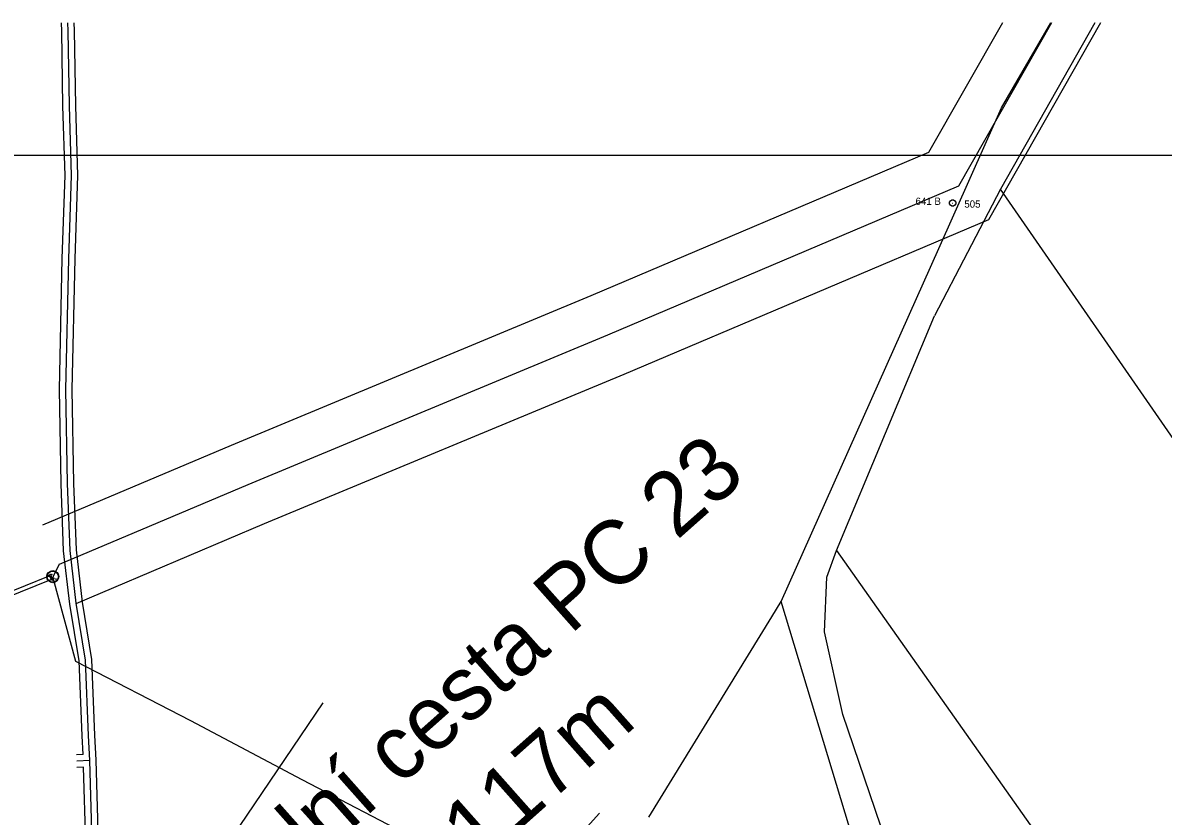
# Model space of a CAD drawing. Extents: x -510185 to -506993, y -1126306 to -1123642.
# Drawn here: x -508329.2 to -508061.6, y -1123828.7 to -1123642.5 of the extents above; entities that cross this region are included whole.
import ezdxf

# ---------------------------------------------------------------- set-up
doc = ezdxf.new("R2010")
doc.units = 0
for name, color, linetype in [('parcelni hranice', 7, 'Continuous'), ('popis cesty', 7, 'Continuous'), ('telefonica', 7, 'Continuous'), ('u_Telefonica', 7, 'Continuous'), ('u_ČEZ nadzemní nn', 7, 'Continuous'), ('u_ČEZ_nadzemni VN', 7, 'Continuous'), ('u_ČEZ_zařízení', 7, 'Continuous'), ('x_formát_rám', 7, 'Continuous'), ('ČEZ', 7, 'Continuous'), ('ˇ1', 7, 'Continuous'), ('ˇ8', 7, 'Continuous')]:
    doc.layers.add(name, color=color, linetype=linetype)

msp = doc.modelspace()

# ---------------------------------------------------------------- linework, layer by layer
at = {"layer": 'parcelni hranice'}
for p, q in [((-508077.63, -1123642.49), (-508099.8, -1123681.49)), ((-508099.57, -1123662.47), (-508087.95, -1123642.49)), ((-508114.27, -1123695.42), (-508099.57, -1123662.47)), ((-508099.8, -1123681.49), (-508115.22, -1123711.22)), ((-508019.42, -1123797.61), (-508099.8, -1123681.49)), ((-508151.25, -1123778.3), (-508114.27, -1123695.42)), ((-508138.29, -1123766.29), (-508115.22, -1123711.22)), ((-508140.52, -1123772.6), (-508138.29, -1123766.29)), ((-508138.29, -1123766.29), (-508025.21, -1123926.21)), ((-508141.1, -1123785.37), (-508140.52, -1123772.6)), ((-508153.43, -1123781.85), (-508151.25, -1123778.3)), ((-508127.04, -1123858.18), (-508151.25, -1123778.3)), ((-508182.33, -1123828.91), (-508153.43, -1123781.85)), ((-508136.73, -1123804.83), (-508141.1, -1123785.37)), ((-508120.55, -1123852.55), (-508136.73, -1123804.83))]:
    msp.add_line(p, q, dxfattribs=at)
at = {"layer": 'telefonica'}
for p, q in [((-508315.08, -1123814.15), (-508316.64, -1123814.23)), ((-508314.97, -1123817.15), (-508316.5, -1123817.22))]:
    msp.add_line(p, q, dxfattribs=at)
for points in [[(-508315.08, -1123814.15), (-508315.28, -1123809.78), (-508315.99, -1123792.2), (-508318.2, -1123778.89), (-508319.64, -1123766.39), (-508320.22, -1123750.64), (-508320.6, -1123728.57), (-508319.95, -1123697.83), (-508319.28, -1123678.35), (-508319.79, -1123662.02), (-508320.06, -1123644.43), (-508320.17, -1123642.49)], [(-508312.01, -1123815.51), (-508312.28, -1123809.64), (-508313.01, -1123791.9), (-508315.22, -1123778.47), (-508316.64, -1123766.17), (-508317.22, -1123750.56), (-508317.6, -1123728.57), (-508316.95, -1123697.91), (-508316.28, -1123678.35), (-508316.79, -1123661.96), (-508317.06, -1123644.33), (-508317.17, -1123642.49)], [(-508202.41, -1124070), (-508212.32, -1124055.27), (-508225.01, -1124035.89), (-508229.3, -1124030.21), (-508235.63, -1124020.69), (-508238.99, -1124015.12), (-508245.74, -1124005.41), (-508247.67, -1124002.33), (-508255.76, -1123989.24), (-508263.22, -1123976.01), (-508271.46, -1123961.36), (-508284.31, -1123936.89), (-508285.67, -1123934.31), (-508288.37, -1123929.58), (-508292.39, -1123923.48), (-508297.22, -1123914.63), (-508302.41, -1123898.62), (-508304.9, -1123889.01), (-508308.77, -1123870.35), (-508311.46, -1123834.86), (-508312.01, -1123815.54)], [(-508204.89, -1124071.68), (-508214.82, -1124056.93), (-508227.47, -1124037.61), (-508231.74, -1124031.95), (-508238.17, -1124022.29), (-508241.51, -1124016.76), (-508248.24, -1124007.07), (-508250.21, -1124003.91), (-508258.34, -1123990.76), (-508265.84, -1123977.49), (-508274.1, -1123962.8), (-508286.97, -1123938.29), (-508288.31, -1123935.75), (-508290.93, -1123931.14), (-508294.97, -1123925.02), (-508299.98, -1123915.83), (-508305.29, -1123899.46), (-508307.82, -1123889.69), (-508311.75, -1123870.77), (-508314.46, -1123835.02), (-508314.97, -1123817.15)]]:
    msp.add_lwpolyline(points, dxfattribs=at)
at = {"layer": 'u_Telefonica'}
msp.add_line((-508313.51, -1123815.58), (-508316.57, -1123815.72), dxfattribs=at)
msp.add_line((-508313.51, -1123815.58), (-508316.57, -1123815.72), dxfattribs=at)
for points in [[(-508313.51, -1123815.58), (-508313.78, -1123809.71), (-508314.5, -1123792.05), (-508316.71, -1123778.68), (-508318.14, -1123766.28), (-508318.72, -1123750.6), (-508319.1, -1123728.57), (-508318.45, -1123697.87), (-508317.78, -1123678.35), (-508318.29, -1123661.99), (-508318.56, -1123644.38), (-508318.67, -1123642.49)], [(-508313.51, -1123815.58), (-508313.78, -1123809.71), (-508314.5, -1123792.05), (-508316.71, -1123778.68), (-508318.14, -1123766.28), (-508318.72, -1123750.6), (-508319.1, -1123728.57), (-508318.45, -1123697.87), (-508317.78, -1123678.35), (-508318.29, -1123661.99), (-508318.56, -1123644.38), (-508318.67, -1123642.49)], [(-508203.65, -1124070.84), (-508213.57, -1124056.1), (-508226.24, -1124036.75), (-508230.52, -1124031.08), (-508236.9, -1124021.49), (-508240.25, -1124015.94), (-508246.99, -1124006.24), (-508248.94, -1124003.12), (-508257.05, -1123990), (-508264.53, -1123976.75), (-508272.78, -1123962.08), (-508285.64, -1123937.59), (-508286.99, -1123935.03), (-508289.65, -1123930.36), (-508293.68, -1123924.25), (-508298.6, -1123915.23), (-508303.85, -1123899.04), (-508306.36, -1123889.35), (-508310.26, -1123870.56), (-508312.96, -1123834.94), (-508313.51, -1123815.58)], [(-508203.65, -1124070.84), (-508213.57, -1124056.1), (-508226.24, -1124036.75), (-508230.52, -1124031.08), (-508236.9, -1124021.49), (-508240.25, -1124015.94), (-508246.99, -1124006.24), (-508248.94, -1124003.12), (-508257.05, -1123990), (-508264.53, -1123976.75), (-508272.78, -1123962.08), (-508285.64, -1123937.59), (-508286.99, -1123935.03), (-508289.65, -1123930.36), (-508293.68, -1123924.25), (-508298.6, -1123915.23), (-508303.85, -1123899.04), (-508306.36, -1123889.35), (-508310.26, -1123870.56), (-508312.96, -1123834.94), (-508313.51, -1123815.58)]]:
    msp.add_lwpolyline(points, dxfattribs=at)
at = {"layer": 'u_ČEZ nadzemní nn'}
for points in [[(-508322.07, -1123772.65), (-508322.07, -1123772.76), (-508323.28, -1123772.41), (-508344.96, -1123781.14), (-508345.8, -1123781.48), (-508346.2, -1123782.35), (-508362.51, -1123794.32), (-508378.17, -1123805.51), (-508385.96, -1123819.02)], [(-508322.09, -1123772.65), (-508322.09, -1123772.84), (-508322.46, -1123773.15), (-508344.59, -1123782.07), (-508345.85, -1123782.58)], [(-508322.11, -1123772.65), (-508322.11, -1123772.93), (-508316.85, -1123792.3), (-508289.83, -1123806.22), (-508263.72, -1123820.02), (-508236.43, -1123834.28), (-508210.01, -1123848.25), (-508200.71, -1123852.71)]]:
    msp.add_lwpolyline(points, dxfattribs=at)
at = {"layer": 'u_ČEZ_nadzemni VN'}
for points in [[(-508087.79, -1123642.49), (-508109.61, -1123680.84), (-508192, -1123715.79), (-508276.41, -1123750.87), (-508320.66, -1123769.58)], [(-508320.67, -1123769.54), (-508322.12, -1123772.43), (-508322.12, -1123772.49)]]:
    msp.add_lwpolyline(points, dxfattribs=at)
at = {"layer": 'u_ČEZ_zařízení'}
msp.add_lwpolyline([(-508323.24, -1123772.15), (-508322.5, -1123771.82), (-508322.4, -1123772.05), (-508322.64, -1123772.15), (-508322.15, -1123773.28), (-508322.4, -1123773.39), (-508322.89, -1123772.26), (-508323.14, -1123772.37)], close=True, dxfattribs=at)
for points in [[(-508321.9, -1123772.74), (-508321.97, -1123772.96), (-508321.97, -1123772.97)], [(-508321.93, -1123771.81), (-508321.93, -1123771.81)], [(-508321.65, -1123771.62), (-508321.66, -1123771.61)], [(-508321.56, -1123772.8), (-508321.57, -1123772.8)], [(-508321.52, -1123773.05), (-508321.4, -1123772.99), (-508321.34, -1123772.94)]]:
    msp.add_lwpolyline(points, dxfattribs=at)
for radius in [1.41, 1.32]:
    msp.add_circle((-508322.18, -1123772.45), radius, dxfattribs=at)
at = {"layer": 'x_formát_rám'}
msp.add_lwpolyline([(-510158.52, -1126278.21), (-507008.52, -1126278.21), (-507008.52, -1123673.61), (-510158.52, -1123673.61)], close=True, dxfattribs=at)
at = {"layer": 'ČEZ'}
for points in [[(-508099.3, -1123642.49), (-508116.63, -1123672.96), (-508195.87, -1123706.57), (-508280.28, -1123741.65), (-508324.56, -1123760.37)], [(-508076.29, -1123642.49), (-508102.59, -1123688.72), (-508188.13, -1123725.01), (-508272.54, -1123760.09), (-508316.76, -1123778.79)]]:
    msp.add_lwpolyline(points, dxfattribs=at)
at = {"layer": 'ˇ1'}
for points in [[(-508313.01, -1123882.06), (-508310.47, -1123878.48), (-508258.73, -1123802.02)], [(-508298.15, -1123927.28), (-508289.27, -1123930.98), (-508254.97, -1123901.59), (-508247.41, -1123894.4), (-508238.28, -1123884.89), (-508224.31, -1123868.03), (-508212.6, -1123848.71), (-508193.85, -1123827.93)]]:
    msp.add_lwpolyline(points, dxfattribs=at)
at = {"layer": 'ˇ8'}
msp.add_lwpolyline([(-508110.8, -1123684.06), (-508110.46, -1123684.25), (-508110.27, -1123684.59), (-508110.27, -1123684.97), (-508110.46, -1123685.31), (-508110.8, -1123685.5), (-508111.18, -1123685.5), (-508111.52, -1123685.31), (-508111.71, -1123684.97), (-508111.71, -1123684.59), (-508111.52, -1123684.25), (-508111.18, -1123684.06)], close=True, dxfattribs=at)
msp.add_lwpolyline([(-508111.04, -1123684.78), (-508110.94, -1123684.78)], dxfattribs=at)

# ---------------------------------------------------------------- texts
at = {"layer": 'popis cesty'}
for s, p in [('SO23 Polní cesta PC 23 ', (-508321.63, -1123893.61)), ('dl. 117m', (-508242.28, -1123858.17))]:
    msp.add_text(s, height=15, rotation=41.6108, dxfattribs=at).set_placement(p)
at = {"layer": 'ˇ8'}
for s, p in [('641 B', (-508119.7, -1123685.21)), ('505', (-508108.25, -1123685.86))]:
    msp.add_text(s, height=1.7, dxfattribs=at).set_placement(p)

doc.saveas('drawing.dxf')
